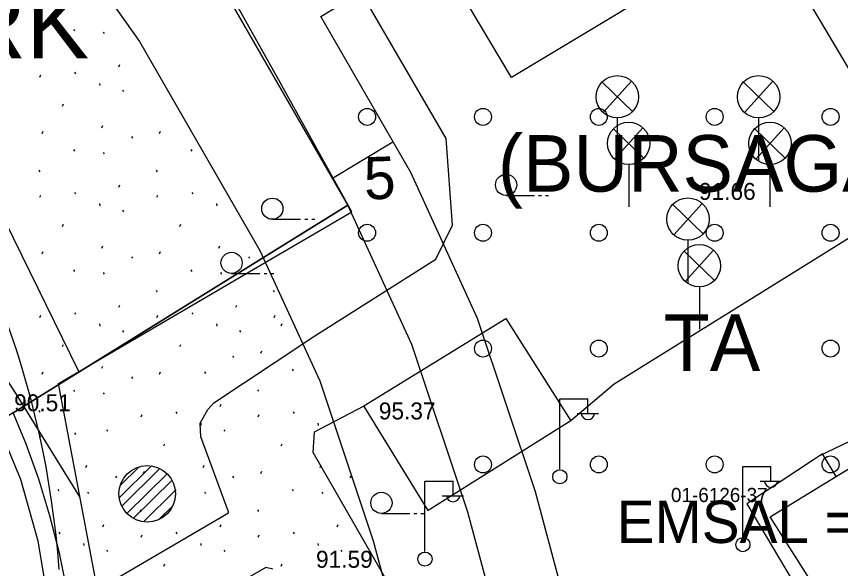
# Model space of a CAD drawing. Extents: x 412225 to 413380, y 4456471 to 4457189.
# Drawn here: x 412755.9 to 412814.2, y 4456780.9 to 4456820 of the extents above; entities that cross this region are included whole.
import ezdxf

# ---------------------------------------------------------------- set-up
doc = ezdxf.new("R2010")
doc.units = 0
for name, color, linetype in [('0_HALİHAZIR', 7, 'Continuous'), ('0_KADASTRO', 7, 'Continuous'), ('Level 20', 7, 'Continuous'), ('Level 28', 7, 'Continuous'), ('Level 30', 7, 'Continuous'), ('Level 33', 7, 'Continuous'), ('Level 41', 7, 'Continuous'), ('Level 62', 7, 'Continuous')]:
    doc.layers.add(name, color=color, linetype=linetype)

msp = doc.modelspace()

# ---------------------------------------------------------------- linework, layer by layer
at = {"layer": '0_HALİHAZIR'}
for p, q in [((412799.497, 4456813.24), (412797.337, 4456815.32)), ((412797.407, 4456813.17), (412799.427, 4456815.39)), ((412809.497, 4456813.239), (412807.337, 4456815.319)), ((412807.407, 4456813.169), (412809.427, 4456815.389)), ((412798.417, 4456812.78), (412798.417, 4456809.78)), ((412808.417, 4456812.779), (412808.417, 4456809.779)), ((412800.302, 4456809.942), (412798.142, 4456812.022)), ((412798.212, 4456809.872), (412800.232, 4456812.092)), ((412810.302, 4456809.941), (412808.142, 4456812.021)), ((412808.212, 4456809.871), (412810.232, 4456812.091)), ((412799.222, 4456809.482), (412799.222, 4456806.482)), ((412809.222, 4456809.481), (412809.222, 4456806.481)), ((412790.543, 4456807.295), (412792.543, 4456807.295)), ((412792.843, 4456807.295), (412793.043, 4456807.295)), ((412793.343, 4456807.295), (412793.543, 4456807.295)), ((412804.496, 4456804.579), (412802.336, 4456806.659)), ((412802.406, 4456804.509), (412804.426, 4456806.729)), ((412774, 4456805.606), (412776, 4456805.606)), ((412776.3, 4456805.606), (412776.5, 4456805.606)), ((412776.8, 4456805.606), (412777, 4456805.606)), ((412803.416, 4456804.119), (412803.416, 4456801.119)), ((412803.212, 4456801.211), (412805.232, 4456803.431)), ((412805.302, 4456801.281), (412803.142, 4456803.361)), ((412771.114, 4456801.776), (412773.114, 4456801.776)), ((412773.414, 4456801.776), (412773.614, 4456801.776)), ((412773.914, 4456801.776), (412774.114, 4456801.776)), ((412804.222, 4456800.821), (412804.221, 4456797.821)), ((412794.337, 4456787.91), (412794.337, 4456792.91)), ((412794.337, 4456792.91), (412796.337, 4456792.91)), ((412796.337, 4456791.91), (412796.337, 4456792.91)), ((412795.577, 4456791.87), (412797.077, 4456791.87)), ((412763.164, 4456785.9), (412765.449, 4456788.151)), ((412763.235, 4456786.769), (412764.578, 4456788.092)), ((412763.341, 4456785.31), (412766.036, 4456787.965)), ((412807.293, 4456783.103), (412807.293, 4456788.103)), ((412807.293, 4456788.103), (412809.293, 4456788.103)), ((412809.293, 4456787.103), (412809.293, 4456788.103)), ((412763.704, 4456784.784), (412766.555, 4456787.593)), ((412764.159, 4456784.434), (412766.9, 4456787.134)), ((412784.79, 4456782.083), (412784.79, 4456787.083)), ((412784.79, 4456787.083), (412786.79, 4456787.083)), ((412786.79, 4456786.083), (412786.79, 4456787.083)), ((412808.533, 4456787.063), (412810.033, 4456787.063)), ((412764.877, 4456784.192), (412767.13, 4456786.413)), ((412786.03, 4456786.043), (412787.53, 4456786.043)), ((412765.937, 4456784.338), (412766.969, 4456785.355)), ((412781.72, 4456784.786), (412783.72, 4456784.786)), ((412784.02, 4456784.786), (412784.22, 4456784.786)), ((412784.52, 4456784.786), (412784.72, 4456784.786))]:
    msp.add_line(p, q, dxfattribs=at)
for points in [[(412760.373, 4456785.966), (412755.877, 4456793.263), (412749.335, 4456803.374), (412742.642, 4456811.478), (412739.862, 4456814.971), (412738.262, 4456817.594), (412737.031, 4456819.713), (412736.098, 4456821.721), (412735.579, 4456823.456), (412735.108, 4456825.306), (412734.831, 4456827.422), (412734.925, 4456833.324), (412735.026, 4456838.799), (412735.202, 4456840.215), (412735.849, 4456842.099), (412738.974, 4456847.552), (412740.649, 4456849.91), (412742.252, 4456851.528), (412746.139, 4456854.363), (412763.49, 4456867.924)], [(412774.201, 4456795.492), (412777.014, 4456797.357), (412785.563, 4456802.791), (412786.744, 4456805.192), (412786.293, 4456811.316), (412778.772, 4456824.289), (412803.699, 4456839.365), (412811.67, 4456825.988), (412811.569, 4456821.68), (412812.653, 4456819.855)], [(412733.225, 4456825.866), (412733.482, 4456824.012), (412733.902, 4456822.309), (412734.568, 4456820.576), (412735.637, 4456818.291), (412737.369, 4456815.621), (412739.05, 4456813.114), (412742.281, 4456809.052), (412746.742, 4456804.137), (412749.662, 4456800.071), (412751.685, 4456796.616), (412753.981, 4456792.458), (412756.178, 4456787.214), (412757.393, 4456782.844), (412758.078, 4456778.712), (412758.827, 4456773.578), (412759.728, 4456764.781), (412760.292, 4456756.571), (412760.81, 4456747.062), (412760.829, 4456740.11), (412760.279, 4456731.686), (412759.349, 4456724.473), (412758.169, 4456718.621)], [(412760.307, 4456794.839), (412751.057, 4456813.672), (412754.034, 4456821.358), (412761.231, 4456823.528)], [(412774.432, 4456815.493), (412770.925, 4456821.814)], [(412812.653, 4456819.855), (412819.995, 4456807.504), (412812.456, 4456802.811)], [(412774.288, 4456803.025), (412779.619, 4456806.146), (412774.432, 4456815.493)], [(412812.701, 4456788.855), (412824.202, 4456794.355), (412819.911, 4456803.503), (412825.595, 4456806.646), (412832.507, 4456793.968), (412833.074, 4456794.3), (412835.243, 4456791.385), (412834.792, 4456786.394), (412823.41, 4456778.451)], [(412758.857, 4456793.991), (412774.288, 4456803.025)], [(412812.456, 4456802.811), (412798.201, 4456793.936), (412795.128, 4456791.344)], [(412761.613, 4456779.396), (412770.886, 4456784.841), (412770.885, 4456784.89), (412768.949, 4456790.22), (412768.886, 4456791.173), (412769.431, 4456792.151), (412769.868, 4456792.617), (412774.201, 4456795.492)], [(412762.008, 4456727.818), (412762.654, 4456739.794), (412763.881, 4456757.004), (412764.332, 4456764.341), (412762.558, 4456774.391), (412758.857, 4456793.991)], [(412787.948, 4456769.614), (412783.525, 4456777.57), (412776.897, 4456789.11), (412776.974, 4456790.558), (412780.499, 4456792.414)], [(412812.267, 4456786.408), (412819.914, 4456791.084), (412823.483, 4456785.317), (412812.76, 4456779.013), (412812.192, 4456779.904)], [(412813.912, 4456787.414), (412812.935, 4456789.01), (412812.292, 4456788.584)], [(412812.292, 4456788.584), (412807.579, 4456785.464), (412812.13, 4456777.789), (412795.15, 4456767.711), (412787.964, 4456769.577)], [(412812.192, 4456779.904), (412809.227, 4456784.55), (412812.267, 4456786.408)], [(412774.032, 4456780.852), (412773.529, 4456780.951), (412762.514, 4456774.627)]]:
    msp.add_lwpolyline(points, dxfattribs=at)
for points in [[(412806.203, 4456824.856), (412790.92, 4456815.642), (412786.393, 4456823.268), (412801.808, 4456832.418)], [(412785.031, 4456785), (412780.468, 4456792.395), (412790.519, 4456798.575), (412795.128, 4456791.344)]]:
    msp.add_lwpolyline(points, close=True, dxfattribs=at)
for centre, radius in [((412798.415, 4456814.279), 1.5), ((412808.415, 4456814.278), 1.5), ((412799.22, 4456810.981), 1.5), ((412809.22, 4456810.98), 1.5), ((412790.543, 4456808.045), 0.75), ((412774, 4456806.356), 0.75), ((412803.414, 4456805.619), 1.5), ((412804.22, 4456802.321), 1.5), ((412771.114, 4456802.526), 0.75), ((412765.145, 4456786.174), 2), ((412794.347, 4456787.385), 0.5), ((412781.72, 4456785.536), 0.75), ((412807.304, 4456782.578), 0.5), ((412784.8, 4456781.558), 0.5)]:
    msp.add_circle(centre, radius, dxfattribs=at)
for centre in [(412796.337, 4456791.913), (412809.293, 4456787.107), (412786.79, 4456786.086)]:
    msp.add_arc(centre, 0.474, 184.83843, 355.14641, dxfattribs=at)
at = {"layer": '0_KADASTRO'}
for points in [[(412755.666, 4456791.916), (412758.704, 4456793.802), (412763.366, 4456796.695), (412779.346, 4456806.615), (412770.674, 4456821.667), (412809.359, 4456845.662), (412830.38, 4456809.98), (412841.27, 4456785.11), (412833.83, 4456780.32), (412843.329, 4456765.632), (412826.13, 4456757.387), (412779.305, 4456734.935), (412767.727, 4456757.27), (412764.596, 4456763.202), (412760.374, 4456771.201), (412760.205, 4456773.916), (412759.908, 4456776.621), (412759.484, 4456779.309), (412758.935, 4456781.974), (412758.262, 4456784.61), (412757.466, 4456787.212), (412756.548, 4456789.773)], [(412673.155, 4456760.386), (412710.52, 4456788.649), (412718.832, 4456794.936), (412724.702, 4456799.376), (412733.822, 4456806.36), (412736.373, 4456808.313), (412748.14, 4456817.324), (412752.117, 4456820.369), (412752.765, 4456820.865), (412764.736, 4456830.001), (412767.728, 4456825.718), (412770.674, 4456821.667), (412779.346, 4456806.615), (412763.366, 4456796.695), (412758.704, 4456793.802), (412755.666, 4456791.916), (412701.697, 4456758.415), (412693.721, 4456753.465), (412689.243, 4456750.764), (412683.853, 4456747.515)]]:
    msp.add_lwpolyline(points, close=True, dxfattribs=at)
at = {"layer": 'Level 20'}
for p, q in [((412777.429, 4456819.959), (412807.76, 4456838.485)), ((412783.794, 4456808.91), (412777.429, 4456819.959)), ((412778.248, 4456808.521), (412782.532, 4456811.098)), ((412788.53, 4456798.581), (412783.794, 4456808.91)), ((412792.62, 4456786.317), (412788.53, 4456798.581)), ((412802.007, 4456751.534), (412792.62, 4456786.317))]:
    msp.add_line(p, q, dxfattribs=at)
at = {"layer": 'Level 28'}
for p, q in [((412779.346, 4456806.615), (412770.663, 4456821.686)), ((412764.598, 4456818.191), (412773.118, 4456803.402)), ((412783.872, 4456796.743), (412779.346, 4456806.615)), ((412773.118, 4456803.402), (412777.351, 4456794.169)), ((412787.831, 4456784.873), (412783.872, 4456796.743)), ((412777.351, 4456794.169), (412781.126, 4456782.852)), ((412797.975, 4456747.287), (412787.831, 4456784.873)), ((412781.126, 4456782.852), (412791.614, 4456743.989))]:
    msp.add_line(p, q, dxfattribs=at)
msp.add_lwpolyline([(412745.971, 4456844.983), (412760.443, 4456824.061), (412764.598, 4456818.191)], dxfattribs=at)
at = {"layer": 'Level 33'}
for centre in [(412780.708, 4456812.855), (412788.908, 4456812.855), (412797.108, 4456812.855), (412805.308, 4456812.855), (412813.508, 4456812.855), (412780.708, 4456804.655), (412788.908, 4456804.655), (412797.108, 4456804.655), (412805.308, 4456804.655), (412813.508, 4456804.655), (412788.908, 4456796.455), (412797.108, 4456796.455), (412813.508, 4456796.455), (412788.908, 4456788.255), (412797.108, 4456788.255), (412805.308, 4456788.255), (412813.508, 4456788.255)]:
    msp.add_circle(centre, 0.6, dxfattribs=at)
at = {"layer": 'Level 41'}
for p, q in [((412759.937, 4456819.048), (412760.008, 4456818.941)), ((412762.036, 4456818.856), (412762.107, 4456818.749)), ((412757.481, 4456817.595), (412757.552, 4456817.488)), ((412763.133, 4456816.402), (412763.204, 4456816.561)), ((412757.539, 4456815.673), (412757.611, 4456815.833)), ((412760.004, 4456816.018), (412760.075, 4456815.911)), ((412761.762, 4456815.227), (412761.78, 4456815.067)), ((412763.392, 4456814.757), (412763.462, 4456814.65)), ((412759.155, 4456813.613), (412759.227, 4456813.773)), ((412761.927, 4456812.083), (412761.997, 4456812.243)), ((412757.717, 4456811.675), (412757.788, 4456811.835)), ((412766.01, 4456811.675), (412766.081, 4456811.835)), ((412764.022, 4456811.467), (412764.093, 4456811.361)), ((412759.937, 4456810.538), (412760.008, 4456810.431)), ((412768.23, 4456810.538), (412768.301, 4456810.431)), ((412762.036, 4456810.346), (412762.107, 4456810.239)), ((412757.481, 4456809.085), (412757.552, 4456808.978)), ((412765.774, 4456809.085), (412765.845, 4456808.978)), ((412760.004, 4456807.508), (412760.075, 4456807.401)), ((412763.133, 4456807.892), (412763.204, 4456808.051)), ((412768.297, 4456807.508), (412768.368, 4456807.401)), ((412757.539, 4456807.163), (412757.611, 4456807.323)), ((412765.832, 4456807.163), (412765.904, 4456807.323)), ((412761.762, 4456806.717), (412761.78, 4456806.557)), ((412770.055, 4456806.717), (412770.073, 4456806.557)), ((412763.392, 4456806.247), (412763.462, 4456806.14)), ((412759.155, 4456805.103), (412759.227, 4456805.263)), ((412767.448, 4456805.103), (412767.52, 4456805.263)), ((412761.927, 4456803.573), (412761.997, 4456803.733)), ((412770.22, 4456803.573), (412770.29, 4456803.733)), ((412757.717, 4456803.165), (412757.788, 4456803.325)), ((412764.022, 4456802.957), (412764.093, 4456802.851)), ((412766.01, 4456803.165), (412766.081, 4456803.325)), ((412772.315, 4456802.957), (412772.386, 4456802.851)), ((412759.937, 4456802.028), (412760.008, 4456801.921)), ((412762.036, 4456801.836), (412762.107, 4456801.729)), ((412768.23, 4456802.028), (412768.301, 4456801.921)), ((412770.329, 4456801.836), (412770.4, 4456801.729)), ((412757.481, 4456800.575), (412757.552, 4456800.468)), ((412765.774, 4456800.575), (412765.845, 4456800.468)), ((412774.067, 4456800.575), (412774.138, 4456800.468)), ((412763.133, 4456799.382), (412763.204, 4456799.541)), ((412771.426, 4456799.382), (412771.497, 4456799.541)), ((412757.539, 4456798.653), (412757.611, 4456798.813)), ((412760.004, 4456798.998), (412760.075, 4456798.891)), ((412765.832, 4456798.653), (412765.904, 4456798.813)), ((412768.297, 4456798.998), (412768.368, 4456798.891)), ((412774.125, 4456798.653), (412774.197, 4456798.813)), ((412761.762, 4456798.207), (412761.78, 4456798.047)), ((412770.055, 4456798.207), (412770.073, 4456798.047)), ((412774.614, 4456798.074), (412774.686, 4456798.234)), ((412763.392, 4456797.737), (412763.462, 4456797.63)), ((412771.685, 4456797.737), (412771.755, 4456797.63)), ((412759.155, 4456796.593), (412759.227, 4456796.753)), ((412767.448, 4456796.593), (412767.52, 4456796.753)), ((412771.188, 4456795.928), (412771.259, 4456795.822)), ((412773.176, 4456796.136), (412773.247, 4456796.296)), ((412761.927, 4456795.063), (412761.997, 4456795.223)), ((412757.717, 4456794.655), (412757.788, 4456794.815)), ((412766.01, 4456794.655), (412766.081, 4456794.815)), ((412769.202, 4456794.807), (412769.273, 4456794.7)), ((412775.396, 4456794.999), (412775.467, 4456794.892)), ((412764.022, 4456794.447), (412764.093, 4456794.341)), ((412759.937, 4456793.518), (412760.008, 4456793.411)), ((412772.94, 4456793.546), (412773.011, 4456793.439)), ((412762.036, 4456793.326), (412762.107, 4456793.219)), ((412770.299, 4456792.353), (412770.37, 4456792.512)), ((412757.481, 4456792.065), (412757.552, 4456791.958)), ((412764.705, 4456791.624), (412764.777, 4456791.784)), ((412767.17, 4456791.969), (412767.241, 4456791.862)), ((412772.998, 4456791.624), (412773.07, 4456791.784)), ((412775.463, 4456791.969), (412775.534, 4456791.862)), ((412768.928, 4456791.178), (412768.946, 4456791.018)), ((412777.221, 4456791.178), (412777.239, 4456791.018)), ((412762.265, 4456790.708), (412762.335, 4456790.601)), ((412770.558, 4456790.708), (412770.628, 4456790.601)), ((412757.539, 4456790.143), (412757.611, 4456790.303)), ((412760.004, 4456790.488), (412760.075, 4456790.381)), ((412766.321, 4456789.564), (412766.393, 4456789.724)), ((412774.614, 4456789.564), (412774.686, 4456789.724)), ((412760.8, 4456788.034), (412760.87, 4456788.194)), ((412764.883, 4456787.626), (412764.954, 4456787.786)), ((412769.093, 4456788.034), (412769.163, 4456788.194)), ((412773.176, 4456787.626), (412773.247, 4456787.786)), ((412777.386, 4456788.034), (412777.456, 4456788.194)), ((412762.895, 4456787.418), (412762.966, 4456787.312)), ((412771.188, 4456787.418), (412771.259, 4456787.312)), ((412779.481, 4456787.418), (412779.552, 4456787.312)), ((412758.81, 4456786.489), (412758.881, 4456786.382)), ((412767.103, 4456786.489), (412767.174, 4456786.382)), ((412775.396, 4456786.489), (412775.467, 4456786.382)), ((412760.909, 4456786.297), (412760.98, 4456786.19)), ((412769.202, 4456786.297), (412769.273, 4456786.19)), ((412777.495, 4456786.297), (412777.566, 4456786.19)), ((412764.647, 4456785.036), (412764.718, 4456784.929)), ((412772.94, 4456785.036), (412773.011, 4456784.929)), ((412762.006, 4456783.843), (412762.077, 4456784.002)), ((412770.299, 4456783.843), (412770.37, 4456784.002)), ((412778.592, 4456783.843), (412778.663, 4456784.002)), ((412758.877, 4456783.459), (412758.948, 4456783.352)), ((412764.705, 4456783.114), (412764.777, 4456783.274)), ((412767.17, 4456783.459), (412767.241, 4456783.352)), ((412772.998, 4456783.114), (412773.07, 4456783.274)), ((412775.463, 4456783.459), (412775.534, 4456783.352)), ((412760.635, 4456782.668), (412760.653, 4456782.508)), ((412768.928, 4456782.668), (412768.946, 4456782.508)), ((412777.221, 4456782.668), (412777.239, 4456782.508)), ((412762.265, 4456782.198), (412762.335, 4456782.091)), ((412770.558, 4456782.198), (412770.628, 4456782.091)), ((412778.851, 4456782.198), (412778.921, 4456782.091)), ((412766.321, 4456781.054), (412766.393, 4456781.214)), ((412774.614, 4456781.054), (412774.686, 4456781.214))]:
    msp.add_line(p, q, dxfattribs=at)
at = {"layer": 'Level 62'}
msp.add_arc((412692.59, 4456775.979), 66.5, 4.17592, 37.68876, dxfattribs=at)

# ---------------------------------------------------------------- texts
at = {"layer": '0_HALİHAZIR'}
for s, p in [('91.66', (412804.194, 4456806.981)), ('90.51', (412755.725, 4456792.02)), ('95.37', (412781.535, 4456791.442)), ('91.59', (412777.091, 4456780.944))]:
    msp.add_text(s, height=1.2, dxfattribs=at).set_placement(p)
at = {"layer": '0_KADASTRO'}
msp.add_text('01-6126-37', height=1, dxfattribs=at).set_placement((412802.214, 4456785.595))
msp.add_text('01-6126-37', height=1, dxfattribs=at).set_placement((412802.214, 4456785.595))
at = {"layer": 'Level 20'}
msp.add_text('5', height=3, rotation=1.88242, dxfattribs=at).set_placement((412780.531, 4456807.001))
at = {"layer": 'Level 28'}
msp.add_text('PARK', height=5, dxfattribs=at).set_placement((412742.828, 4456816.993))
at = {"layer": 'Level 30'}
msp.add_text('EMSAL =0.80', height=3, dxfattribs=at).set_placement((412798.377, 4456782.695))
at = {"layer": 'Level 33'}
for s, p in [('(BURSAGAZ)', (412789.961, 4456807.564)), ('TA', (412801.695, 4456794.873))]:
    msp.add_text(s, height=4, dxfattribs=at).set_placement(p)

doc.saveas('drawing.dxf')
